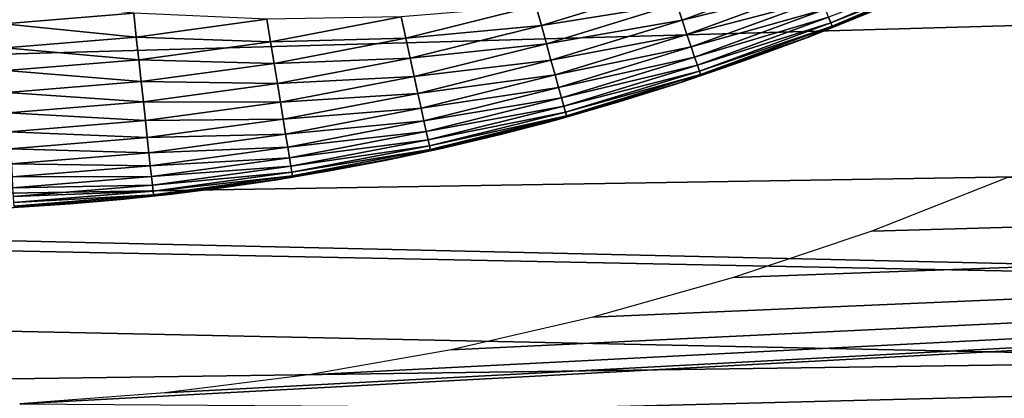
# Model space of a CAD drawing. Header units: millimetres. Extents: x -161 to 161, y -94 to 1149.
# Tile 630 of 656: x 149.082 to 150.982, y -62.911 to -62.18. Entities that reach past the tile are written whole.
import ezdxf

# ---------------------------------------------------------------- set-up
doc = ezdxf.new("R2010")
doc.units = ezdxf.units.MM
doc.header["$LTSCALE"] = 81.481481
for name, color, linetype in [('381', 7, 'CONTINUOUS'), ('383', 7, 'CONTINUOUS'), ('388', 7, 'CONTINUOUS'), ('390', 7, 'CONTINUOUS')]:
    doc.layers.add(name, color=color, linetype=linetype)

msp = doc.modelspace()

# ---------------------------------------------------------------- linework, layer by layer
at = {"layer": '381', "color": 7, "linetype": 'CONTINUOUS', "true_color": 0xaaaaaa}
for points in [[(160.3087, -62.3328, -21.7799), (141.974, -61.9124, -21.8682), (160.3087, -61.6686, -21.9155), (160.3087, -62.3328, -21.7799)], [(141.9013, -62.6307, -21.7123), (141.974, -61.9124, -21.8682), (160.3087, -62.3328, -21.7799), (141.9013, -62.6307, -21.7123)], [(149.3623, -62.9008, 21.547), (149.0824, -62.9218, 21.5418), (160.3087, -62.3186, 21.683), (149.3623, -62.9008, 21.547)], [(160.3087, -62.3186, 21.683), (149.0824, -62.9218, 21.5418), (160.3087, -63.002, 21.5217), (160.3087, -62.3186, 21.683)], [(149.6396, -62.8661, 21.5556), (149.3623, -62.9008, 21.547), (160.3087, -62.3186, 21.683), (149.6396, -62.8661, 21.5556)], [(149.9145, -62.8175, 21.5675), (149.6396, -62.8661, 21.5556), (160.3087, -62.3186, 21.683), (149.9145, -62.8175, 21.5675)], [(150.188, -62.7548, 21.5827), (149.9145, -62.8175, 21.5675), (160.3087, -62.3186, 21.683), (150.188, -62.7548, 21.5827)], [(150.4593, -62.6782, 21.601), (150.188, -62.7548, 21.5827), (160.3087, -62.3186, 21.683), (150.4593, -62.6782, 21.601)], [(150.7263, -62.5883, 21.6221), (150.4593, -62.6782, 21.601), (160.3087, -62.3186, 21.683), (150.7263, -62.5883, 21.6221)], [(150.9869, -62.4856, 21.6457), (150.7263, -62.5883, 21.6221), (160.3087, -62.3186, 21.683), (150.9869, -62.4856, 21.6457)], [(160.3087, -63.0188, -21.6174), (141.9013, -62.6307, -21.7123), (160.3087, -62.3328, -21.7799), (160.3087, -63.0188, -21.6174)], [(141.8174, -63.3437, -21.5323), (141.9013, -62.6307, -21.7123), (160.3087, -63.0188, -21.6174), (141.8174, -63.3437, -21.5323)]]:
    msp.add_3dface(points, dxfattribs=at)
at = {"layer": '383', "color": 7, "linetype": 'CONTINUOUS', "true_color": 0xaaaaaa}
for points in [[(135.3, -61.5126, 20.5728), (156.3174, -62.0397, 19.7125), (135.3, -62.2925, 20.4075), (135.3, -61.5126, 20.5728)], [(141.2927, -61.7735, -20.4073), (141.2209, -62.4687, -20.2532), (156.3174, -62.0398, -19.8125), (141.2927, -61.7735, -20.4073)], [(156.3174, -62.0397, 19.7125), (156.3174, -62.7723, 19.5316), (135.3, -62.2925, 20.4075), (156.3174, -62.0397, 19.7125)], [(156.3174, -62.0398, -19.8125), (141.2209, -62.4687, -20.2532), (156.3174, -62.7723, -19.6316), (156.3174, -62.0398, -19.8125)], [(135.3, -62.2925, 20.4075), (156.3174, -62.7723, 19.5316), (135.3, -63.0656, 20.2127), (135.3, -62.2925, 20.4075)], [(141.2209, -62.4687, -20.2532), (141.138, -63.1584, -20.0755), (156.3174, -62.7723, -19.6316), (141.2209, -62.4687, -20.2532)], [(156.3174, -62.7723, 19.5316), (156.3174, -63.4977, 19.3236), (135.3, -63.0656, 20.2127), (156.3174, -62.7723, 19.5316)], [(156.3174, -62.7723, -19.6316), (141.138, -63.1584, -20.0755), (156.3174, -63.4978, -19.4236), (156.3174, -62.7723, -19.6316)]]:
    msp.add_3dface(points, dxfattribs=at)
at = {"layer": '388', "color": 7, "linetype": 'CONTINUOUS', "true_color": 0xaaaaaa}
for points in [[(150.8514, -62.1098, 22.14), (150.7217, -62.1659, 61.45), (150.607, -62.2121, 22.1147), (150.8514, -62.1098, 22.14)], [(150.7217, -62.1659, 61.45), (150.5976, -62.2157, 61.45), (150.607, -62.2121, 22.1147), (150.7217, -62.1659, 61.45)], [(150.607, -62.2121, 22.1147), (150.4755, -62.2609, 61.45), (150.3577, -62.3012, 22.0918), (150.607, -62.2121, 22.1147)], [(150.5976, -62.2157, 61.45), (150.4755, -62.2609, 61.45), (150.607, -62.2121, 22.1147), (150.5976, -62.2157, 61.45)], [(150.4755, -62.2609, 61.45), (150.3555, -62.3019, 61.45), (150.3577, -62.3012, 22.0918), (150.4755, -62.2609, 61.45)], [(150.3577, -62.3012, 22.0918), (150.123, -62.3718, 61.45), (150.1042, -62.3769, 22.0717), (150.3577, -62.3012, 22.0918)], [(150.2381, -62.3387, 61.45), (150.123, -62.3718, 61.45), (150.3577, -62.3012, 22.0918), (150.2381, -62.3387, 61.45)], [(150.3555, -62.3019, 61.45), (150.2381, -62.3387, 61.45), (150.3577, -62.3012, 22.0918), (150.3555, -62.3019, 61.45)], [(150.1042, -62.3769, 22.0717), (149.8987, -62.4278, 61.45), (149.8473, -62.4391, 22.0551), (150.1042, -62.3769, 22.0717)], [(150.0098, -62.4014, 61.45), (149.8987, -62.4278, 61.45), (150.1042, -62.3769, 22.0717), (150.0098, -62.4014, 61.45)], [(150.123, -62.3718, 61.45), (150.0098, -62.4014, 61.45), (150.1042, -62.3769, 22.0717), (150.123, -62.3718, 61.45)], [(149.8987, -62.4278, 61.45), (149.79, -62.451, 61.45), (149.8473, -62.4391, 22.0551), (149.8987, -62.4278, 61.45)], [(149.8473, -62.4391, 22.0551), (149.6834, -62.4713, 61.45), (149.5877, -62.4876, 22.0424), (149.8473, -62.4391, 22.0551)], [(149.79, -62.451, 61.45), (149.6834, -62.4713, 61.45), (149.8473, -62.4391, 22.0551), (149.79, -62.451, 61.45)], [(149.6834, -62.4713, 61.45), (149.5786, -62.489, 61.45), (149.5877, -62.4876, 22.0424), (149.6834, -62.4713, 61.45)], [(149.5877, -62.4876, 22.0424), (149.3754, -62.5168, 61.45), (149.3261, -62.5222, 22.0332), (149.5877, -62.4876, 22.0424)], [(149.4758, -62.5041, 61.45), (149.3754, -62.5168, 61.45), (149.5877, -62.4876, 22.0424), (149.4758, -62.5041, 61.45)], [(149.5786, -62.489, 61.45), (149.4758, -62.5041, 61.45), (149.5877, -62.4876, 22.0424), (149.5786, -62.489, 61.45)], [(149.3261, -62.5222, 22.0332), (149.082, -62.542, 61.45), (149.0633, -62.5431, 22.0274), (149.3261, -62.5222, 22.0332)], [(149.1788, -62.5356, 61.45), (149.082, -62.542, 61.45), (149.3261, -62.5222, 22.0332), (149.1788, -62.5356, 61.45)], [(149.2765, -62.5272, 61.45), (149.1788, -62.5356, 61.45), (149.3261, -62.5222, 22.0332), (149.2765, -62.5272, 61.45)], [(149.3754, -62.5168, 61.45), (149.2765, -62.5272, 61.45), (149.3261, -62.5222, 22.0332), (149.3754, -62.5168, 61.45)]]:
    msp.add_3dface(points, dxfattribs=at)
at = {"layer": '390', "color": 7, "linetype": 'CONTINUOUS', "true_color": 0xaaaaaa}
for points in [[(150.6086, -62.0893, 61.7674), (150.3497, -62.1492, 61.8038), (150.3602, -62.1805, 61.7674), (150.6086, -62.0893, 61.7674)], [(150.6086, -62.0893, 61.7674), (150.3602, -62.1805, 61.7674), (150.6194, -62.1165, 61.728), (150.6086, -62.0893, 61.7674)], [(150.8954, -62.0791, 61.5476), (150.6427, -62.1749, 61.5952), (150.6471, -62.1859, 61.5476), (150.8954, -62.0791, 61.5476)], [(150.8954, -62.0791, 61.5476), (150.6471, -62.1859, 61.5476), (150.8984, -62.0857, 61.499), (150.8954, -62.0791, 61.5476)], [(150.8984, -62.0857, 61.499), (150.6471, -62.1859, 61.5476), (150.6498, -62.1926, 61.499), (150.8984, -62.0857, 61.499)], [(150.848, -62.1113, 61.45), (150.8984, -62.0857, 61.499), (150.6498, -62.1926, 61.499), (150.848, -62.1113, 61.45)], [(150.338, -62.1147, 61.8368), (150.0781, -62.1533, 61.866), (150.0887, -62.1913, 61.8368), (150.338, -62.1147, 61.8368)], [(150.338, -62.1147, 61.8368), (150.0887, -62.1913, 61.8368), (150.3497, -62.1492, 61.8038), (150.338, -62.1147, 61.8368)], [(150.7217, -62.1659, 61.45), (150.848, -62.1113, 61.45), (150.6498, -62.1926, 61.499), (150.7217, -62.1659, 61.45)], [(150.6194, -62.1165, 61.728), (150.3602, -62.1805, 61.7674), (150.3696, -62.2083, 61.728), (150.6194, -62.1165, 61.728)], [(150.6194, -62.1165, 61.728), (150.3696, -62.2083, 61.728), (150.6288, -62.1399, 61.6859), (150.6194, -62.1165, 61.728)], [(149.3022, -62.1673, 61.9286), (149.0489, -62.1402, 61.9405), (149.0515, -62.1877, 61.9286), (149.3022, -62.1673, 61.9286)], [(150.0781, -62.1533, 61.866), (149.8179, -62.1745, 61.8912), (149.827, -62.2157, 61.866), (150.0781, -62.1533, 61.866)], [(150.0781, -62.1533, 61.866), (149.827, -62.2157, 61.866), (150.0887, -62.1913, 61.8368), (150.0781, -62.1533, 61.866)], [(150.3497, -62.1492, 61.8038), (150.0887, -62.1913, 61.8368), (150.0984, -62.2264, 61.8038), (150.3497, -62.1492, 61.8038)], [(150.3497, -62.1492, 61.8038), (150.0984, -62.2264, 61.8038), (150.3602, -62.1805, 61.7674), (150.3497, -62.1492, 61.8038)], [(150.6288, -62.1399, 61.6859), (150.3696, -62.2083, 61.728), (150.3776, -62.2322, 61.6859), (150.6288, -62.1399, 61.6859)], [(150.6288, -62.1399, 61.6859), (150.3776, -62.2322, 61.6859), (150.6366, -62.1595, 61.6415), (150.6288, -62.1399, 61.6859)], [(149.3022, -62.1673, 61.9286), (149.0515, -62.1877, 61.9286), (149.3072, -62.2133, 61.9122), (149.3022, -62.1673, 61.9286)], [(149.5589, -62.179, 61.9122), (149.3022, -62.1673, 61.9286), (149.3072, -62.2133, 61.9122), (149.5589, -62.179, 61.9122)], [(150.6366, -62.1595, 61.6415), (150.3776, -62.2322, 61.6859), (150.3843, -62.2521, 61.6415), (150.6366, -62.1595, 61.6415)], [(150.6366, -62.1595, 61.6415), (150.3843, -62.2521, 61.6415), (150.6427, -62.1749, 61.5952), (150.6366, -62.1595, 61.6415)], [(150.5976, -62.2157, 61.45), (150.7217, -62.1659, 61.45), (150.6498, -62.1926, 61.499), (150.5976, -62.2157, 61.45)], [(149.3072, -62.2133, 61.9122), (149.0515, -62.1877, 61.9286), (149.054, -62.2339, 61.9122), (149.3072, -62.2133, 61.9122)], [(149.5589, -62.179, 61.9122), (149.3072, -62.2133, 61.9122), (149.5661, -62.2229, 61.8912), (149.5589, -62.179, 61.9122)], [(149.8179, -62.1745, 61.8912), (149.5589, -62.179, 61.9122), (149.5661, -62.2229, 61.8912), (149.8179, -62.1745, 61.8912)], [(149.8179, -62.1745, 61.8912), (149.5661, -62.2229, 61.8912), (149.827, -62.2157, 61.866), (149.8179, -62.1745, 61.8912)], [(150.0887, -62.1913, 61.8368), (149.827, -62.2157, 61.866), (149.8355, -62.2543, 61.8368), (150.0887, -62.1913, 61.8368)], [(150.0887, -62.1913, 61.8368), (149.8355, -62.2543, 61.8368), (150.0984, -62.2264, 61.8038), (150.0887, -62.1913, 61.8368)], [(150.3602, -62.1805, 61.7674), (150.0984, -62.2264, 61.8038), (150.1072, -62.2582, 61.7674), (150.3602, -62.1805, 61.7674)], [(150.3602, -62.1805, 61.7674), (150.1072, -62.2582, 61.7674), (150.3696, -62.2083, 61.728), (150.3602, -62.1805, 61.7674)], [(150.6427, -62.1749, 61.5952), (150.3843, -62.2521, 61.6415), (150.3896, -62.2678, 61.5952), (150.6427, -62.1749, 61.5952)], [(150.6427, -62.1749, 61.5952), (150.3896, -62.2678, 61.5952), (150.6471, -62.1859, 61.5476), (150.6427, -62.1749, 61.5952)], [(150.6471, -62.1859, 61.5476), (150.3896, -62.2678, 61.5952), (150.3934, -62.2792, 61.5476), (150.6471, -62.1859, 61.5476)], [(150.6471, -62.1859, 61.5476), (150.3934, -62.2792, 61.5476), (150.6498, -62.1926, 61.499), (150.6471, -62.1859, 61.5476)], [(150.3696, -62.2083, 61.728), (150.1072, -62.2582, 61.7674), (150.1151, -62.2864, 61.728), (150.3696, -62.2083, 61.728)], [(150.3696, -62.2083, 61.728), (150.1151, -62.2864, 61.728), (150.3776, -62.2322, 61.6859), (150.3696, -62.2083, 61.728)], [(150.6498, -62.1926, 61.499), (150.3934, -62.2792, 61.5476), (150.3957, -62.286, 61.499), (150.6498, -62.1926, 61.499)], [(150.5976, -62.2157, 61.45), (150.6498, -62.1926, 61.499), (150.3957, -62.286, 61.499), (150.5976, -62.2157, 61.45)], [(149.3072, -62.2133, 61.9122), (149.054, -62.2339, 61.9122), (149.312, -62.2575, 61.8912), (149.3072, -62.2133, 61.9122)], [(149.5661, -62.2229, 61.8912), (149.3072, -62.2133, 61.9122), (149.312, -62.2575, 61.8912), (149.5661, -62.2229, 61.8912)], [(149.5661, -62.2229, 61.8912), (149.312, -62.2575, 61.8912), (149.5729, -62.2645, 61.866), (149.5661, -62.2229, 61.8912)], [(149.827, -62.2157, 61.866), (149.5661, -62.2229, 61.8912), (149.5729, -62.2645, 61.866), (149.827, -62.2157, 61.866)], [(149.827, -62.2157, 61.866), (149.5729, -62.2645, 61.866), (149.8355, -62.2543, 61.8368), (149.827, -62.2157, 61.866)], [(150.0984, -62.2264, 61.8038), (149.8355, -62.2543, 61.8368), (149.8433, -62.2898, 61.8038), (150.0984, -62.2264, 61.8038)], [(150.0984, -62.2264, 61.8038), (149.8433, -62.2898, 61.8038), (150.1072, -62.2582, 61.7674), (150.0984, -62.2264, 61.8038)], [(150.4755, -62.2609, 61.45), (150.5976, -62.2157, 61.45), (150.3957, -62.286, 61.499), (150.4755, -62.2609, 61.45)], [(149.312, -62.2575, 61.8912), (149.054, -62.2339, 61.9122), (149.0564, -62.2783, 61.8912), (149.312, -62.2575, 61.8912)], [(150.3776, -62.2322, 61.6859), (150.1151, -62.2864, 61.728), (150.1218, -62.3108, 61.6859), (150.3776, -62.2322, 61.6859)], [(150.3776, -62.2322, 61.6859), (150.1218, -62.3108, 61.6859), (150.3843, -62.2521, 61.6415), (150.3776, -62.2322, 61.6859)], [(149.312, -62.2575, 61.8912), (149.0564, -62.2783, 61.8912), (149.3165, -62.2994, 61.866), (149.312, -62.2575, 61.8912)], [(149.5729, -62.2645, 61.866), (149.312, -62.2575, 61.8912), (149.3165, -62.2994, 61.866), (149.5729, -62.2645, 61.866)], [(149.5729, -62.2645, 61.866), (149.3165, -62.2994, 61.866), (149.5793, -62.3034, 61.8368), (149.5729, -62.2645, 61.866)], [(149.8355, -62.2543, 61.8368), (149.5729, -62.2645, 61.866), (149.5793, -62.3034, 61.8368), (149.8355, -62.2543, 61.8368)], [(149.8355, -62.2543, 61.8368), (149.5793, -62.3034, 61.8368), (149.8433, -62.2898, 61.8038), (149.8355, -62.2543, 61.8368)], [(150.1072, -62.2582, 61.7674), (149.8433, -62.2898, 61.8038), (149.8504, -62.3221, 61.7674), (150.1072, -62.2582, 61.7674)], [(150.1072, -62.2582, 61.7674), (149.8504, -62.3221, 61.7674), (150.1151, -62.2864, 61.728), (150.1072, -62.2582, 61.7674)], [(150.3843, -62.2521, 61.6415), (150.1218, -62.3108, 61.6859), (150.1274, -62.331, 61.6415), (150.3843, -62.2521, 61.6415)], [(150.3843, -62.2521, 61.6415), (150.1274, -62.331, 61.6415), (150.3896, -62.2678, 61.5952), (150.3843, -62.2521, 61.6415)], [(150.3896, -62.2678, 61.5952), (150.1274, -62.331, 61.6415), (150.1319, -62.347, 61.5952), (150.3896, -62.2678, 61.5952)], [(150.3896, -62.2678, 61.5952), (150.1319, -62.347, 61.5952), (150.3934, -62.2792, 61.5476), (150.3896, -62.2678, 61.5952)], [(150.3555, -62.3019, 61.45), (150.4755, -62.2609, 61.45), (150.3957, -62.286, 61.499), (150.3555, -62.3019, 61.45)], [(149.3165, -62.2994, 61.866), (149.0564, -62.2783, 61.8912), (149.0586, -62.3204, 61.866), (149.3165, -62.2994, 61.866)], [(150.1151, -62.2864, 61.728), (149.8504, -62.3221, 61.7674), (149.8567, -62.3507, 61.728), (150.1151, -62.2864, 61.728)], [(150.1151, -62.2864, 61.728), (149.8567, -62.3507, 61.728), (150.1218, -62.3108, 61.6859), (150.1151, -62.2864, 61.728)], [(150.3934, -62.2792, 61.5476), (150.1319, -62.347, 61.5952), (150.1351, -62.3585, 61.5476), (150.3934, -62.2792, 61.5476)], [(150.3934, -62.2792, 61.5476), (150.1351, -62.3585, 61.5476), (150.3957, -62.286, 61.499), (150.3934, -62.2792, 61.5476)], [(150.3957, -62.286, 61.499), (150.1351, -62.3585, 61.5476), (150.137, -62.3654, 61.499), (150.3957, -62.286, 61.499)], [(150.3555, -62.3019, 61.45), (150.3957, -62.286, 61.499), (150.137, -62.3654, 61.499), (150.3555, -62.3019, 61.45)], [(149.3165, -62.2994, 61.866), (149.0586, -62.3204, 61.866), (149.3208, -62.3386, 61.8368), (149.3165, -62.2994, 61.866)], [(149.5793, -62.3034, 61.8368), (149.3165, -62.2994, 61.866), (149.3208, -62.3386, 61.8368), (149.5793, -62.3034, 61.8368)], [(149.5793, -62.3034, 61.8368), (149.3208, -62.3386, 61.8368), (149.5852, -62.3394, 61.8038), (149.5793, -62.3034, 61.8368)], [(149.8433, -62.2898, 61.8038), (149.5793, -62.3034, 61.8368), (149.5852, -62.3394, 61.8038), (149.8433, -62.2898, 61.8038)], [(149.8433, -62.2898, 61.8038), (149.5852, -62.3394, 61.8038), (149.8504, -62.3221, 61.7674), (149.8433, -62.2898, 61.8038)], [(150.2381, -62.3387, 61.45), (150.3555, -62.3019, 61.45), (150.137, -62.3654, 61.499), (150.2381, -62.3387, 61.45)], [(149.3208, -62.3386, 61.8368), (149.0586, -62.3204, 61.866), (149.0608, -62.3598, 61.8368), (149.3208, -62.3386, 61.8368)], [(149.8504, -62.3221, 61.7674), (149.5852, -62.3394, 61.8038), (149.5905, -62.3719, 61.7674), (149.8504, -62.3221, 61.7674)], [(149.8504, -62.3221, 61.7674), (149.5905, -62.3719, 61.7674), (149.8567, -62.3507, 61.728), (149.8504, -62.3221, 61.7674)], [(150.1218, -62.3108, 61.6859), (149.8567, -62.3507, 61.728), (149.8621, -62.3753, 61.6859), (150.1218, -62.3108, 61.6859)], [(150.1218, -62.3108, 61.6859), (149.8621, -62.3753, 61.6859), (150.1274, -62.331, 61.6415), (150.1218, -62.3108, 61.6859)], [(149.3208, -62.3386, 61.8368), (149.0608, -62.3598, 61.8368), (149.3247, -62.3749, 61.8038), (149.3208, -62.3386, 61.8368)], [(149.5852, -62.3394, 61.8038), (149.3208, -62.3386, 61.8368), (149.3247, -62.3749, 61.8038), (149.5852, -62.3394, 61.8038)], [(149.5852, -62.3394, 61.8038), (149.3247, -62.3749, 61.8038), (149.5905, -62.3719, 61.7674), (149.5852, -62.3394, 61.8038)], [(150.1274, -62.331, 61.6415), (149.8621, -62.3753, 61.6859), (149.8667, -62.3959, 61.6415), (150.1274, -62.331, 61.6415)], [(150.1274, -62.331, 61.6415), (149.8667, -62.3959, 61.6415), (150.1319, -62.347, 61.5952), (150.1274, -62.331, 61.6415)], [(150.123, -62.3718, 61.45), (150.2381, -62.3387, 61.45), (150.137, -62.3654, 61.499), (150.123, -62.3718, 61.45)], [(149.3247, -62.3749, 61.8038), (149.0608, -62.3598, 61.8368), (149.0628, -62.3962, 61.8038), (149.3247, -62.3749, 61.8038)], [(149.8567, -62.3507, 61.728), (149.5905, -62.3719, 61.7674), (149.5953, -62.4008, 61.728), (149.8567, -62.3507, 61.728)], [(149.8567, -62.3507, 61.728), (149.5953, -62.4008, 61.728), (149.8621, -62.3753, 61.6859), (149.8567, -62.3507, 61.728)], [(150.1319, -62.347, 61.5952), (149.8667, -62.3959, 61.6415), (149.8702, -62.412, 61.5952), (150.1319, -62.347, 61.5952)], [(150.1319, -62.347, 61.5952), (149.8702, -62.412, 61.5952), (150.1351, -62.3585, 61.5476), (150.1319, -62.347, 61.5952)], [(150.1351, -62.3585, 61.5476), (149.8702, -62.412, 61.5952), (149.8728, -62.4237, 61.5476), (150.1351, -62.3585, 61.5476)], [(150.1351, -62.3585, 61.5476), (149.8728, -62.4237, 61.5476), (150.137, -62.3654, 61.499), (150.1351, -62.3585, 61.5476)], [(149.3247, -62.3749, 61.8038), (149.0628, -62.3962, 61.8038), (149.3283, -62.4077, 61.7674), (149.3247, -62.3749, 61.8038)], [(149.5905, -62.3719, 61.7674), (149.3247, -62.3749, 61.8038), (149.3283, -62.4077, 61.7674), (149.5905, -62.3719, 61.7674)], [(149.5905, -62.3719, 61.7674), (149.3283, -62.4077, 61.7674), (149.5953, -62.4008, 61.728), (149.5905, -62.3719, 61.7674)], [(149.8621, -62.3753, 61.6859), (149.5953, -62.4008, 61.728), (149.5993, -62.4258, 61.6859), (149.8621, -62.3753, 61.6859)], [(149.8621, -62.3753, 61.6859), (149.5993, -62.4258, 61.6859), (149.8667, -62.3959, 61.6415), (149.8621, -62.3753, 61.6859)], [(150.137, -62.3654, 61.499), (149.8728, -62.4237, 61.5476), (149.8743, -62.4308, 61.499), (150.137, -62.3654, 61.499)], [(150.123, -62.3718, 61.45), (150.137, -62.3654, 61.499), (149.8743, -62.4308, 61.499), (150.123, -62.3718, 61.45)], [(150.0098, -62.4014, 61.45), (150.123, -62.3718, 61.45), (149.8743, -62.4308, 61.499), (150.0098, -62.4014, 61.45)], [(149.3283, -62.4077, 61.7674), (149.0628, -62.3962, 61.8038), (149.0645, -62.4291, 61.7674), (149.3283, -62.4077, 61.7674)], [(149.8667, -62.3959, 61.6415), (149.5993, -62.4258, 61.6859), (149.6027, -62.4465, 61.6415), (149.8667, -62.3959, 61.6415)], [(149.8667, -62.3959, 61.6415), (149.6027, -62.4465, 61.6415), (149.8702, -62.412, 61.5952), (149.8667, -62.3959, 61.6415)], [(149.3283, -62.4077, 61.7674), (149.0645, -62.4291, 61.7674), (149.3315, -62.4368, 61.728), (149.3283, -62.4077, 61.7674)], [(149.5953, -62.4008, 61.728), (149.3283, -62.4077, 61.7674), (149.3315, -62.4368, 61.728), (149.5953, -62.4008, 61.728)], [(149.5953, -62.4008, 61.728), (149.3315, -62.4368, 61.728), (149.5993, -62.4258, 61.6859), (149.5953, -62.4008, 61.728)], [(149.8702, -62.412, 61.5952), (149.6027, -62.4465, 61.6415), (149.6054, -62.4629, 61.5952), (149.8702, -62.412, 61.5952)], [(149.8702, -62.412, 61.5952), (149.6054, -62.4629, 61.5952), (149.8728, -62.4237, 61.5476), (149.8702, -62.412, 61.5952)], [(149.8987, -62.4278, 61.45), (150.0098, -62.4014, 61.45), (149.8743, -62.4308, 61.499), (149.8987, -62.4278, 61.45)], [(149.3315, -62.4368, 61.728), (149.0645, -62.4291, 61.7674), (149.0661, -62.4584, 61.728), (149.3315, -62.4368, 61.728)], [(149.3315, -62.4368, 61.728), (149.0661, -62.4584, 61.728), (149.3342, -62.4619, 61.6859), (149.3315, -62.4368, 61.728)], [(149.5993, -62.4258, 61.6859), (149.3315, -62.4368, 61.728), (149.3342, -62.4619, 61.6859), (149.5993, -62.4258, 61.6859)], [(149.5993, -62.4258, 61.6859), (149.3342, -62.4619, 61.6859), (149.6027, -62.4465, 61.6415), (149.5993, -62.4258, 61.6859)], [(149.8728, -62.4237, 61.5476), (149.6054, -62.4629, 61.5952), (149.6074, -62.4746, 61.5476), (149.8728, -62.4237, 61.5476)], [(149.8728, -62.4237, 61.5476), (149.6074, -62.4746, 61.5476), (149.8743, -62.4308, 61.499), (149.8728, -62.4237, 61.5476)], [(149.8743, -62.4308, 61.499), (149.6074, -62.4746, 61.5476), (149.6085, -62.4818, 61.499), (149.8743, -62.4308, 61.499)], [(149.79, -62.451, 61.45), (149.8743, -62.4308, 61.499), (149.6085, -62.4818, 61.499), (149.79, -62.451, 61.45)], [(149.79, -62.451, 61.45), (149.8987, -62.4278, 61.45), (149.8743, -62.4308, 61.499), (149.79, -62.451, 61.45)], [(149.6027, -62.4465, 61.6415), (149.3342, -62.4619, 61.6859), (149.3365, -62.4828, 61.6415), (149.6027, -62.4465, 61.6415)], [(149.6027, -62.4465, 61.6415), (149.3365, -62.4828, 61.6415), (149.6054, -62.4629, 61.5952), (149.6027, -62.4465, 61.6415)], [(149.6834, -62.4713, 61.45), (149.79, -62.451, 61.45), (149.6085, -62.4818, 61.499), (149.6834, -62.4713, 61.45)], [(149.3342, -62.4619, 61.6859), (149.0661, -62.4584, 61.728), (149.0675, -62.4836, 61.6859), (149.3342, -62.4619, 61.6859)], [(149.3342, -62.4619, 61.6859), (149.0675, -62.4836, 61.6859), (149.3365, -62.4828, 61.6415), (149.3342, -62.4619, 61.6859)], [(149.6054, -62.4629, 61.5952), (149.3365, -62.4828, 61.6415), (149.3383, -62.4993, 61.5952), (149.6054, -62.4629, 61.5952)], [(149.6054, -62.4629, 61.5952), (149.3383, -62.4993, 61.5952), (149.6074, -62.4746, 61.5476), (149.6054, -62.4629, 61.5952)], [(149.6074, -62.4746, 61.5476), (149.3383, -62.4993, 61.5952), (149.3396, -62.5111, 61.5476), (149.6074, -62.4746, 61.5476)], [(149.6074, -62.4746, 61.5476), (149.3396, -62.5111, 61.5476), (149.6085, -62.4818, 61.499), (149.6074, -62.4746, 61.5476)], [(149.5786, -62.489, 61.45), (149.6834, -62.4713, 61.45), (149.6085, -62.4818, 61.499), (149.5786, -62.489, 61.45)], [(149.3365, -62.4828, 61.6415), (149.0675, -62.4836, 61.6859), (149.0686, -62.5046, 61.6415), (149.3365, -62.4828, 61.6415)], [(149.3365, -62.4828, 61.6415), (149.0686, -62.5046, 61.6415), (149.3383, -62.4993, 61.5952), (149.3365, -62.4828, 61.6415)], [(149.6085, -62.4818, 61.499), (149.3396, -62.5111, 61.5476), (149.3403, -62.5183, 61.499), (149.6085, -62.4818, 61.499)], [(149.5786, -62.489, 61.45), (149.6085, -62.4818, 61.499), (149.3403, -62.5183, 61.499), (149.5786, -62.489, 61.45)], [(149.4758, -62.5041, 61.45), (149.5786, -62.489, 61.45), (149.3403, -62.5183, 61.499), (149.4758, -62.5041, 61.45)], [(149.3383, -62.4993, 61.5952), (149.0686, -62.5046, 61.6415), (149.0695, -62.5211, 61.5952), (149.3383, -62.4993, 61.5952)], [(149.3383, -62.4993, 61.5952), (149.0695, -62.5211, 61.5952), (149.3396, -62.5111, 61.5476), (149.3383, -62.4993, 61.5952)], [(149.3396, -62.5111, 61.5476), (149.0695, -62.5211, 61.5952), (149.0702, -62.5331, 61.5476), (149.3396, -62.5111, 61.5476)], [(149.3396, -62.5111, 61.5476), (149.0702, -62.5331, 61.5476), (149.3403, -62.5183, 61.499), (149.3396, -62.5111, 61.5476)], [(149.3754, -62.5168, 61.45), (149.4758, -62.5041, 61.45), (149.3403, -62.5183, 61.499), (149.3754, -62.5168, 61.45)], [(149.3403, -62.5183, 61.499), (149.0702, -62.5331, 61.5476), (149.0706, -62.5403, 61.499), (149.3403, -62.5183, 61.499)], [(149.2765, -62.5272, 61.45), (149.3403, -62.5183, 61.499), (149.0706, -62.5403, 61.499), (149.2765, -62.5272, 61.45)], [(149.1788, -62.5356, 61.45), (149.2765, -62.5272, 61.45), (149.0706, -62.5403, 61.499), (149.1788, -62.5356, 61.45)], [(149.2765, -62.5272, 61.45), (149.3754, -62.5168, 61.45), (149.3403, -62.5183, 61.499), (149.2765, -62.5272, 61.45)], [(149.082, -62.542, 61.45), (149.1788, -62.5356, 61.45), (149.0706, -62.5403, 61.499), (149.082, -62.542, 61.45)]]:
    msp.add_3dface(points, dxfattribs=at)

doc.saveas('drawing.dxf')
